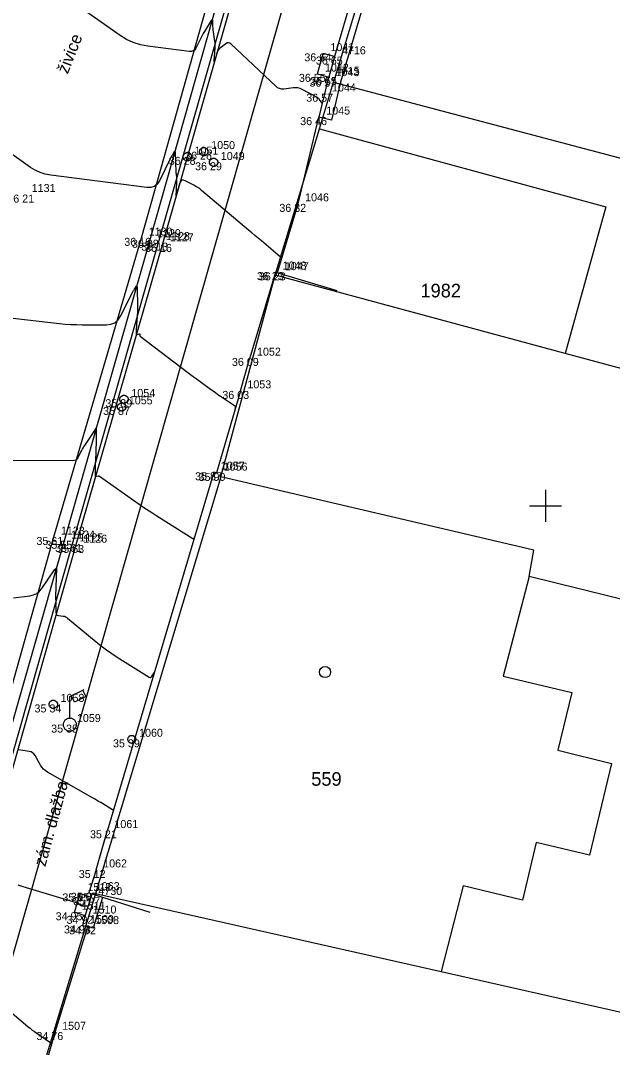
# Model space of a CAD drawing. Extents: x -702257 to -701487, y -1009871 to -1008841.
# Drawn here: x -701716.38 to -701697.91, y -1009241.91 to -1009209.84 of the extents above; entities that cross this region are included whole.
import ezdxf

# ---------------------------------------------------------------- set-up
doc = ezdxf.new("R2010")
doc.units = 0
for name, color, linetype in [('Ex_Major Contours', 7, 'Continuous'), ('Ex_Minor Contours', 7, 'Continuous'), ('Z_body', 7, 'Continuous'), ('Z_body_cisla', 7, 'Continuous'), ('Z_body_vysky_redukovane', 7, 'Continuous'), ('Z_budova', 7, 'Continuous'), ('Z_hektometricka_sit', 7, 'Continuous'), ('Z_katastr_cisla_pozemkova', 7, 'Continuous'), ('Z_katastr_cisla_stavebni', 7, 'Continuous'), ('Z_katastr_hranice', 7, 'Continuous'), ('Z_katastr_vnitrni_kresba', 7, 'Continuous'), ('Z_katastr_znacky_budov', 7, 'Continuous'), ('Z_komunikace', 7, 'Continuous'), ('Z_obruba', 7, 'Continuous'), ('Z_pilire', 7, 'Continuous'), ('Z_ploty', 7, 'Continuous'), ('Z_popisy', 7, 'Continuous'), ('Z_site_kanalizace_znaky', 7, 'Continuous'), ('Z_site_vo_znaky', 7, 'Continuous'), ('Z_site_vodovod_znaky', 7, 'Continuous'), ('Z_vstupy', 7, 'Continuous'), ('Z_zlabek', 7, 'Continuous')]:
    doc.layers.add(name, color=color, linetype=linetype)

# ---------------------------------------------------------------- blocks, each defined once
blk = doc.blocks.new('POINT_DISPLAY')
blk.add_line((0, 0), (0, 0))
blk = doc.blocks.new('Z15')
blk.add_circle((0, 0), 0.125)
blk = doc.blocks.new('Z13')
for p, q in [((0, 0.88), (0.45, 1.1)), ((0.4, 1.07), (0.5, 0.88)), ((0, 0.2), (0, 0.88)), ((0.15, 0.7), (0.05, 0.9)), ((0.5, 0.88), (0.15, 0.7)), ((-0.2, 0.05), (-0.15, 0.15)), ((-0.2, -0.05), (-0.2, 0.05)), ((-0.15, 0.15), (-0.05, 0.2)), ((-0.05, 0.2), (0.05, 0.2)), ((0.05, 0.2), (0.15, 0.15)), ((0.15, 0.15), (0.2, 0.05)), ((0.2, 0.05), (0.2, -0.05)), ((-0.15, -0.15), (-0.2, -0.05)), ((-0.05, -0.2), (-0.15, -0.15)), ((0.05, -0.2), (-0.05, -0.2)), ((0.15, -0.15), (0.05, -0.2)), ((0.2, -0.05), (0.15, -0.15))]:
    blk.add_line(p, q)
blk = doc.blocks.new('Z614')
for p, q in [((-0.13, 0.03), (-0.1, 0.08)), ((-0.13, -0.03), (-0.13, 0.03)), ((-0.1, 0.08), (-0.08, 0.1)), ((-0.08, 0.1), (-0.03, 0.13)), ((-0.03, 0.13), (0.03, 0.13)), ((0.03, 0.13), (0.08, 0.1)), ((0.08, 0.1), (0.1, 0.08)), ((0.1, 0.08), (0.13, 0.03)), ((0.13, 0.03), (0.13, -0.03)), ((-0.1, -0.08), (-0.13, -0.03)), ((-0.08, -0.1), (-0.1, -0.08)), ((-0.03, -0.13), (-0.08, -0.1)), ((0.03, -0.13), (-0.03, -0.13)), ((0.08, -0.1), (0.03, -0.13)), ((0.1, -0.08), (0.08, -0.1)), ((0.13, -0.03), (0.1, -0.08))]:
    blk.add_line(p, q)

msp = doc.modelspace()

# ---------------------------------------------------------------- linework, layer by layer
at = {"layer": 'Ex_Major Contours'}
for points in [[(-701716.8, -1009219.113), (-701715.162, -1009219.303), (-701714.986, -1009219.321), (-701714.81, -1009219.334), (-701714.634, -1009219.341), (-701714.457, -1009219.344), (-701713.699, -1009219.346), (-701713.558, -1009219.33), (-701713.438, -1009219.28), (-701713.339, -1009219.196), (-701713.26, -1009219.078), (-701712.872, -1009218.313), (-701712.861, -1009218.291), (-701712.849, -1009218.27), (-701712.837, -1009218.25), (-701712.824, -1009218.229), (-701712.771, -1009218.149), (-701712.759, -1009218.134), (-701712.751, -1009218.131), (-701712.746, -1009218.138), (-701712.744, -1009218.157), (-701712.732, -1009218.8), (-701712.732, -1009218.833), (-701712.732, -1009218.867), (-701712.733, -1009218.9), (-701712.734, -1009218.933), (-701712.74, -1009219.066), (-701712.741, -1009219.099), (-701712.743, -1009219.132), (-701712.745, -1009219.166), (-701712.747, -1009219.199), (-701712.766, -1009219.518), (-701712.766, -1009219.532), (-701712.767, -1009219.546), (-701712.767, -1009219.56), (-701712.767, -1009219.574), (-701712.766, -1009219.63), (-701712.764, -1009219.642), (-701712.758, -1009219.649), (-701712.75, -1009219.652), (-701712.738, -1009219.651), (-701712.667, -1009219.632), (-701712.66, -1009219.632), (-701712.655, -1009219.633), (-701712.653, -1009219.638), (-701712.653, -1009219.645), (-701712.659, -1009219.678), (-701712.659, -1009219.685), (-701712.657, -1009219.692), (-701712.653, -1009219.699), (-701712.648, -1009219.704), (-701711.159, -1009220.831), (-701711.074, -1009220.896), (-701710.988, -1009220.96), (-701710.902, -1009221.023), (-701710.816, -1009221.087), (-701710.449, -1009221.355), (-701710.373, -1009221.41), (-701710.297, -1009221.464), (-701710.22, -1009221.518), (-701710.142, -1009221.571), (-701709.7, -1009221.87), (-701709.689, -1009221.879), (-701709.683, -1009221.889), (-701709.679, -1009221.901), (-701709.679, -1009221.915), (-701709.691, -1009222.001)], [(-701716.464, -1009236.838), (-701716.334, -1009236.874), (-701716.205, -1009236.912), (-701714.643, -1009237.383), (-701714.625, -1009237.39), (-701714.607, -1009237.398), (-701714.59, -1009237.408), (-701714.574, -1009237.42), (-701714.511, -1009237.469), (-701714.494, -1009237.48), (-701714.477, -1009237.488), (-701714.459, -1009237.492), (-701714.439, -1009237.494), (-701714.259, -1009237.491)]]:
    msp.add_lwpolyline(points, dxfattribs=at)
at = {"layer": 'Ex_Minor Contours'}
for points in [[(-701710.409, -1009209.819), (-701710.429, -1009209.846), (-701710.638, -1009210.188), (-701710.675, -1009210.25), (-701710.711, -1009210.314), (-701710.745, -1009210.378), (-701710.778, -1009210.442), (-701710.907, -1009210.703), (-701710.944, -1009210.759), (-701710.991, -1009210.796), (-701711.048, -1009210.815), (-701711.116, -1009210.815), (-701712.404, -1009210.65), (-701712.638, -1009210.606), (-701712.861, -1009210.535), (-701713.073, -1009210.436), (-701713.275, -1009210.31), (-701715.185, -1009208.955)], [(-701706.965, -1009212.424), (-701707.057, -1009212.301), (-701707.073, -1009212.282), (-701707.091, -1009212.264), (-701707.111, -1009212.249), (-701707.133, -1009212.236), (-701707.591, -1009211.998), (-701707.657, -1009211.969), (-701707.726, -1009211.951), (-701707.797, -1009211.943), (-701707.869, -1009211.947), (-701708.163, -1009211.983), (-701708.235, -1009211.985), (-701708.301, -1009211.971), (-701708.362, -1009211.943), (-701708.418, -1009211.899), (-701709.815, -1009210.577), (-701709.853, -1009210.549), (-701709.893, -1009210.539), (-701709.933, -1009210.545), (-701709.974, -1009210.569), (-701710.14, -1009210.698), (-701710.178, -1009210.732), (-701710.209, -1009210.771), (-701710.234, -1009210.815), (-701710.252, -1009210.863), (-701710.318, -1009211.09), (-701710.33, -1009211.125), (-701710.337, -1009211.136), (-701710.339, -1009211.123), (-701710.337, -1009211.087), (-701710.317, -1009210.855), (-701710.315, -1009210.826), (-701710.313, -1009210.796), (-701710.311, -1009210.767), (-701710.31, -1009210.737), (-701710.305, -1009210.619), (-701710.304, -1009210.59), (-701710.305, -1009210.561), (-701710.307, -1009210.531), (-701710.311, -1009210.502), (-701710.358, -1009210.198), (-701710.363, -1009210.156), (-701710.368, -1009210.114), (-701710.372, -1009210.071), (-701710.374, -1009210.029), (-701710.381, -1009209.858), (-701710.385, -1009209.826)], [(-701708.218, -1009217.234), (-701708.253, -1009217.229), (-701708.258, -1009217.227), (-701708.264, -1009217.225), (-701708.269, -1009217.223), (-701708.274, -1009217.219), (-701708.864, -1009216.724), (-701708.963, -1009216.64), (-701709.063, -1009216.557), (-701709.163, -1009216.473), (-701709.262, -1009216.389), (-701710.73, -1009215.15), (-701710.787, -1009215.104), (-701710.847, -1009215.061), (-701710.909, -1009215.022), (-701710.973, -1009214.986), (-701711.239, -1009214.846), (-701711.296, -1009214.826), (-701711.343, -1009214.831), (-701711.38, -1009214.861), (-701711.405, -1009214.917), (-701711.518, -1009215.303), (-701711.521, -1009215.312), (-701711.523, -1009215.315), (-701711.524, -1009215.312), (-701711.523, -1009215.302), (-701711.519, -1009215.251), (-701711.518, -1009215.238), (-701711.517, -1009215.225), (-701711.516, -1009215.213), (-701711.515, -1009215.2), (-701711.498, -1009214.799), (-701711.498, -1009214.781), (-701711.498, -1009214.763), (-701711.5, -1009214.745), (-701711.502, -1009214.727), (-701711.513, -1009214.654), (-701711.516, -1009214.636), (-701711.518, -1009214.618), (-701711.519, -1009214.6), (-701711.52, -1009214.581), (-701711.546, -1009213.954), (-701711.549, -1009213.93), (-701711.556, -1009213.92), (-701711.567, -1009213.925), (-701711.582, -1009213.945), (-701711.649, -1009214.054), (-701711.665, -1009214.081), (-701711.681, -1009214.109), (-701711.696, -1009214.137), (-701711.71, -1009214.166), (-701712.047, -1009214.849), (-701712.117, -1009214.955), (-701712.207, -1009215.025), (-701712.315, -1009215.061), (-701712.442, -1009215.061), (-701715.438, -1009214.677), (-701715.608, -1009214.645), (-701715.77, -1009214.593), (-701715.924, -1009214.522), (-701716.071, -1009214.43), (-701716.799, -1009213.913)], [(-701710.954, -1009225.983), (-701710.981, -1009226.022), (-701710.986, -1009226.027), (-701710.991, -1009226.03), (-701710.997, -1009226.029), (-701711.003, -1009226.027), (-701712.127, -1009225.319), (-701712.313, -1009225.201), (-701712.497, -1009225.08), (-701712.679, -1009224.956), (-701712.859, -1009224.83), (-701713.913, -1009224.081), (-701713.924, -1009224.074), (-701713.936, -1009224.071), (-701713.948, -1009224.07), (-701713.961, -1009224.072), (-701714.013, -1009224.085), (-701714.024, -1009224.086), (-701714.032, -1009224.083), (-701714.037, -1009224.076), (-701714.039, -1009224.065), (-701714.044, -1009223.842), (-701714.044, -1009223.823), (-701714.044, -1009223.805), (-701714.043, -1009223.786), (-701714.042, -1009223.768), (-701714.038, -1009223.694), (-701714.037, -1009223.675), (-701714.036, -1009223.657), (-701714.035, -1009223.638), (-701714.034, -1009223.619), (-701714.006, -1009222.964), (-701714.005, -1009222.922), (-701714.004, -1009222.88), (-701714.004, -1009222.838), (-701714.004, -1009222.795), (-701714.007, -1009222.627), (-701714.011, -1009222.595), (-701714.02, -1009222.581), (-701714.035, -1009222.588), (-701714.055, -1009222.613), (-701714.387, -1009223.115), (-701714.416, -1009223.161), (-701714.444, -1009223.207), (-701714.47, -1009223.254), (-701714.495, -1009223.302), (-701714.594, -1009223.496), (-701714.622, -1009223.538), (-701714.657, -1009223.568), (-701714.7, -1009223.586), (-701714.751, -1009223.592), (-701718.103, -1009223.584)], [(-701716.602, -1009227.875), (-701716.085, -1009227.807), (-701715.972, -1009227.781), (-701715.873, -1009227.735), (-701715.786, -1009227.667), (-701715.712, -1009227.579), (-701715.314, -1009227.002), (-701715.309, -1009226.995), (-701715.304, -1009226.988), (-701715.298, -1009226.982), (-701715.293, -1009226.975), (-701715.272, -1009226.948), (-701715.267, -1009226.943), (-701715.264, -1009226.942), (-701715.262, -1009226.945), (-701715.261, -1009226.951), (-701715.284, -1009227.824), (-701715.284, -1009227.843), (-701715.284, -1009227.862), (-701715.284, -1009227.881), (-701715.284, -1009227.9), (-701715.28, -1009227.989), (-701715.28, -1009228.001), (-701715.28, -1009228.013), (-701715.28, -1009228.025), (-701715.28, -1009228.038), (-701715.282, -1009228.087), (-701715.283, -1009228.099), (-701715.283, -1009228.111), (-701715.283, -1009228.123), (-701715.282, -1009228.136), (-701715.275, -1009228.334), (-701715.269, -1009228.367), (-701715.254, -1009228.392), (-701715.231, -1009228.41), (-701715.198, -1009228.419), (-701715.044, -1009228.441), (-701715.007, -1009228.449), (-701714.973, -1009228.462), (-701714.94, -1009228.479), (-701714.909, -1009228.502), (-701714.021, -1009229.245), (-701713.862, -1009229.374), (-701713.699, -1009229.497), (-701713.532, -1009229.614), (-701713.361, -1009229.726), (-701712.365, -1009230.353), (-701712.345, -1009230.362), (-701712.327, -1009230.362), (-701712.31, -1009230.354), (-701712.295, -1009230.338), (-701712.211, -1009230.218)], [(-701713.469, -1009234.452), (-701713.493, -1009234.487), (-701713.497, -1009234.492), (-701713.502, -1009234.494), (-701713.507, -1009234.494), (-701713.513, -1009234.491), (-701713.878, -1009234.265), (-701713.942, -1009234.226), (-701714.005, -1009234.188), (-701714.069, -1009234.151), (-701714.133, -1009234.114), (-701715.541, -1009233.311), (-701715.606, -1009233.268), (-701715.663, -1009233.218), (-701715.713, -1009233.161), (-701715.755, -1009233.096), (-701715.927, -1009232.792), (-701715.961, -1009232.745), (-701716.002, -1009232.708), (-701716.051, -1009232.683), (-701716.107, -1009232.669), (-701716.433, -1009232.622)], [(-701717.841, -1009239.831), (-701716.15, -1009241.258), (-701716.083, -1009241.313), (-701716.015, -1009241.367), (-701715.946, -1009241.418), (-701715.875, -1009241.468), (-701715.464, -1009241.751), (-701715.456, -1009241.757), (-701715.45, -1009241.764), (-701715.444, -1009241.772), (-701715.44, -1009241.781), (-701715.417, -1009241.837)]]:
    msp.add_lwpolyline(points, dxfattribs=at)
at = {"layer": 'Z_budova'}
for p, q in [((-701708.42, -1009217.7), (-701709.22, -1009220.38)), ((-701708.42, -1009217.7), (-701706.51, -1009218.27)), ((-701709.52, -1009221.41), (-701710.26, -1009223.97)), ((-701710.35, -1009223.95), (-701713.67, -1009235.13)), ((-701710.26, -1009223.97), (-701710.35, -1009223.95)), ((-701714.02, -1009236.37), (-701714.25, -1009237.08)), ((-701714.25, -1009237.08), (-701712.34, -1009237.69))]:
    msp.add_line(p, q, dxfattribs=at)
at = {"layer": 'Z_hektometricka_sit'}
for p, q in [((-701700, -1009224.5), (-701700, -1009225.5)), ((-701700, -1009224.5), (-701700, -1009225.5)), ((-701700.5, -1009225), (-701699.5, -1009225)), ((-701700.5, -1009225), (-701699.5, -1009225))]:
    msp.add_line(p, q, dxfattribs=at)
at = {"layer": 'Z_katastr_hranice'}
for p, q in [((-701705.38, -1009199.53), (-701735.58, -1009305.62)), ((-701703.18, -1009200.3), (-701706.61, -1009211.77)), ((-701707.05, -1009213.23), (-701706.61, -1009211.77)), ((-701706.61, -1009211.77), (-701690.64, -1009216.01)), ((-701708.43, -1009217.8), (-701707.05, -1009213.23)), ((-701707.05, -1009213.23), (-701698.12, -1009215.66)), ((-701698.12, -1009215.66), (-701699.38, -1009220.24)), ((-701710.13, -1009224.09), (-701708.43, -1009217.8)), ((-701699.38, -1009220.24), (-701708.43, -1009217.8)), ((-701710.13, -1009224.09), (-701714.04, -1009237.1)), ((-701700.36, -1009226.38), (-701710.13, -1009224.09)), ((-701700.51, -1009227.21), (-701700.36, -1009226.38)), ((-701687.98, -1009230.29), (-701700.51, -1009227.21)), ((-701714.04, -1009237.1), (-701715.75, -1009242.74)), ((-701714.04, -1009237.1), (-701703.25, -1009239.54)), ((-701703.25, -1009239.54), (-701694.25, -1009241.58))]:
    msp.add_line(p, q, dxfattribs=at)
at = {"layer": 'Z_katastr_vnitrni_kresba'}
for p, q in [((-701686.38, -1009223.74), (-701699.38, -1009220.24)), ((-701700.51, -1009227.21), (-701701.32, -1009230.32)), ((-701701.32, -1009230.32), (-701699.18, -1009230.83)), ((-701699.18, -1009230.83), (-701699.61, -1009232.63)), ((-701699.61, -1009232.63), (-701697.94, -1009233.04)), ((-701697.94, -1009233.04), (-701698.63, -1009235.91)), ((-701700.29, -1009235.51), (-701700.72, -1009237.31)), ((-701698.63, -1009235.91), (-701700.29, -1009235.51)), ((-701702.57, -1009236.86), (-701703.25, -1009239.54)), ((-701700.72, -1009237.31), (-701702.57, -1009236.86))]:
    msp.add_line(p, q, dxfattribs=at)
at = {"layer": 'Z_katastr_znacky_budov'}
msp.add_circle((-701706.877, -1009230.189), 0.175, dxfattribs=at)
at = {"layer": 'Z_komunikace'}
for p, q in [((-701712.07, -1009216.78), (-701709.06, -1009206.19)), ((-701714.76, -1009226.19), (-701712.07, -1009216.78)), ((-701717.64, -1009236.3), (-701714.76, -1009226.19))]:
    msp.add_line(p, q, dxfattribs=at)
at = {"layer": 'Z_obruba'}
for p, q in [((-701708.93, -1009206.21), (-701711.95, -1009216.82)), ((-701711.95, -1009216.82), (-701714.65, -1009226.22)), ((-701714.65, -1009226.22), (-701717.52, -1009236.32))]:
    msp.add_line(p, q, dxfattribs=at)
at = {"layer": 'Z_pilire'}
for p, q in [((-701707.11, -1009211.51), (-701706.94, -1009210.87)), ((-701706.58, -1009210.97), (-701706.94, -1009210.87)), ((-701707.11, -1009211.51), (-701706.76, -1009211.61)), ((-701714.7, -1009237.69), (-701714.51, -1009237.1)), ((-701714.51, -1009237.1), (-701714.17, -1009237.22)), ((-701714.36, -1009237.8), (-701714.17, -1009237.22)), ((-701714.36, -1009237.8), (-701714.7, -1009237.69))]:
    msp.add_line(p, q, dxfattribs=at)
at = {"layer": 'Z_ploty'}
for p, q in [((-701705.12, -1009205.98), (-701706.58, -1009210.97)), ((-701704.73, -1009206.09), (-701706.39, -1009211.77)), ((-701706.58, -1009210.97), (-701706.76, -1009211.61)), ((-701706.78, -1009211.66), (-701707.07, -1009212.86)), ((-701706.76, -1009211.61), (-701706.78, -1009211.66)), ((-701706.39, -1009211.77), (-701706.68, -1009212.96)), ((-701706.68, -1009212.96), (-701707.07, -1009212.86)), ((-701714.17, -1009237.22), (-701714.14, -1009237.11)), ((-701714.02, -1009237.89), (-701713.81, -1009237.22)), ((-701714.44, -1009238.1), (-701714.36, -1009237.8)), ((-701714.44, -1009238.1), (-701714.28, -1009238.13)), ((-701714.1, -1009238.19), (-701714.28, -1009238.13)), ((-701714.1, -1009238.19), (-701714.02, -1009237.89))]:
    msp.add_line(p, q, dxfattribs=at)
at = {"layer": 'Z_vstupy'}
for p, q in [((-701707.72, -1009215.57), (-701707.07, -1009212.86)), ((-701708.36, -1009217.71), (-701707.72, -1009215.57)), ((-701709.52, -1009221.41), (-701709.22, -1009220.38)), ((-701714.02, -1009236.37), (-701713.67, -1009235.13)), ((-701715.3, -1009241.43), (-701714.28, -1009238.13)), ((-701715.65, -1009242.65), (-701715.3, -1009241.43))]:
    msp.add_line(p, q, dxfattribs=at)
at = {"layer": 'Z_zlabek'}
for p, q in [((-701712.6, -1009216.63), (-701709.63, -1009206.06)), ((-701709.36, -1009206.15), (-701712.34, -1009216.69)), ((-701715.34, -1009225.97), (-701712.6, -1009216.63)), ((-701712.34, -1009216.69), (-701715.02, -1009226.09)), ((-701718.2, -1009236.15), (-701715.34, -1009225.97)), ((-701715.02, -1009226.09), (-701717.91, -1009236.22))]:
    msp.add_line(p, q, dxfattribs=at)

# ---------------------------------------------------------------- block references
at = {"layer": 'Z_body'}
for p in [(-701706.94, -1009210.87), (-701706.58, -1009210.97), (-701707.11, -1009211.51), (-701706.78, -1009211.66), (-701706.76, -1009211.61), (-701706.88, -1009212.13), (-701707.07, -1009212.86), (-701711.17, -1009214.1), (-701710.66, -1009213.94), (-701710.35, -1009214.27), (-701716.25, -1009215.28), (-701707.72, -1009215.57), (-701712.6, -1009216.63), (-701712.34, -1009216.69), (-701712.07, -1009216.78), (-701711.95, -1009216.82), (-701708.42, -1009217.7), (-701708.36, -1009217.71), (-701709.22, -1009220.38), (-701709.52, -1009221.41), (-701713.15, -1009221.67), (-701713.22, -1009221.91), (-701710.35, -1009223.95), (-701710.26, -1009223.97), (-701715.34, -1009225.97), (-701715.02, -1009226.09), (-701714.76, -1009226.19), (-701714.65, -1009226.22), (-701715.36, -1009231.2), (-701714.84, -1009231.83), (-701712.91, -1009232.29), (-701713.67, -1009235.13), (-701714.02, -1009236.37), (-701714.51, -1009237.1), (-701714.25, -1009237.08), (-701714.17, -1009237.22), (-701714.7, -1009237.69), (-701714.36, -1009237.8), (-701714.44, -1009238.1), (-701714.28, -1009238.13), (-701715.3, -1009241.43)]:
    msp.add_blockref('POINT_DISPLAY', p, dxfattribs=at)
at = {"layer": 'Z_site_kanalizace_znaky'}
msp.add_blockref('Z15', (-701712.91, -1009232.29), dxfattribs=at)
at = {"layer": 'Z_site_vo_znaky'}
msp.add_blockref('Z13', (-701714.84, -1009231.83), dxfattribs=at)
at = {"layer": 'Z_site_vodovod_znaky'}
for p in [(-701710.66, -1009213.94), (-701711.17, -1009214.1), (-701710.35, -1009214.27), (-701713.22, -1009221.91), (-701713.15, -1009221.67), (-701715.36, -1009231.2)]:
    msp.add_blockref('Z614', p, dxfattribs=at)

# ---------------------------------------------------------------- texts
at = {"layer": 'Z_body_cisla'}
for s, p in [('1041', (-701706.71, -1009210.8)), ('4716', (-701706.35, -1009210.9)), ('1042', (-701706.88, -1009211.44)), ('4715', (-701706.54, -1009211.54)), ('1043', (-701706.55, -1009211.58)), ('1044', (-701706.66, -1009212.06)), ('1045', (-701706.84, -1009212.78)), ('1051', (-701710.95, -1009214.03)), ('1050', (-701710.43, -1009213.86)), ('1049', (-701710.13, -1009214.2)), ('1131', (-701716.03, -1009215.2)), ('1046', (-701707.5, -1009215.49)), ('1130', (-701712.38, -1009216.56)), ('1129', (-701712.12, -1009216.61)), ('1128', (-701711.84, -1009216.7)), ('1127', (-701711.72, -1009216.74)), ('1048', (-701708.2, -1009217.62)), ('1047', (-701708.13, -1009217.64)), ('1052', (-701709, -1009220.31)), ('1053', (-701709.3, -1009221.33)), ('1054', (-701712.92, -1009221.6)), ('1055', (-701713, -1009221.83)), ('1057', (-701710.13, -1009223.87)), ('1056', (-701710.04, -1009223.9)), ('1123', (-701715.12, -1009225.9)), ('1124', (-701714.8, -1009226.02)), ('1125', (-701714.54, -1009226.11)), ('1126', (-701714.42, -1009226.15)), ('1058', (-701715.13, -1009231.12)), ('1059', (-701714.62, -1009231.75)), ('1060', (-701712.68, -1009232.21)), ('1061', (-701713.45, -1009235.06)), ('1062', (-701713.8, -1009236.29)), ('1512', (-701714.29, -1009237.03)), ('1063', (-701714.03, -1009237)), ('4730', (-701713.95, -1009237.15)), ('1511', (-701714.47, -1009237.61)), ('1510', (-701714.13, -1009237.73)), ('1509', (-701714.21, -1009238.03)), ('1508', (-701714.05, -1009238.06)), ('1507', (-701715.08, -1009241.36))]:
    msp.add_text(s, height=0.25, dxfattribs=at).set_placement(p)
at = {"layer": 'Z_body_vysky_redukovane'}
for s, p in [('36 64', (-701707.523, -1009211.12)), ('36 65', (-701707.163, -1009211.22)), ('36 55', (-701707.693, -1009211.76)), ('36 57', (-701707.363, -1009211.91)), ('36 55', (-701707.343, -1009211.86)), ('36 57', (-701707.463, -1009212.38)), ('36 46', (-701707.653, -1009213.11)), ('36 28', (-701711.753, -1009214.35)), ('36 26', (-701711.243, -1009214.19)), ('36 29', (-701710.933, -1009214.52)), ('36 21', (-701716.792, -1009215.53)), ('36 32', (-701708.303, -1009215.82)), ('36 16', (-701713.142, -1009216.88)), ('36 08', (-701712.903, -1009216.94)), ('36 13', (-701712.612, -1009217.03)), ('36 16', (-701712.492, -1009217.07)), ('36 23', (-701709.003, -1009217.95)), ('36 23', (-701708.943, -1009217.96)), ('36 09', (-701709.783, -1009220.63)), ('36 03', (-701710.083, -1009221.66)), ('35 89', (-701713.733, -1009221.92)), ('35 87', (-701713.803, -1009222.16)), ('35 87', (-701710.933, -1009224.2)), ('35 90', (-701710.823, -1009224.22)), ('35 61', (-701715.882, -1009226.22)), ('35 55', (-701715.603, -1009226.34)), ('35 61', (-701715.302, -1009226.44)), ('35 63', (-701715.233, -1009226.47)), ('35 34', (-701715.943, -1009231.45)), ('35 35', (-701715.423, -1009232.08)), ('35 39', (-701713.493, -1009232.54)), ('35 21', (-701714.212, -1009235.38)), ('35 12', (-701714.562, -1009236.62)), ('35 05', (-701715.073, -1009237.35)), ('35 07', (-701714.812, -1009237.33)), ('35 07', (-701714.733, -1009237.47)), ('34 95', (-701715.283, -1009237.94)), ('34 92', (-701714.943, -1009238.05)), ('34 93', (-701715.023, -1009238.35)), ('34 92', (-701714.863, -1009238.38)), ('34 76', (-701715.883, -1009241.68))]:
    msp.add_text(s, height=0.25, dxfattribs=at).set_placement(p)
at = {"layer": 'Z_katastr_cisla_pozemkova'}
msp.add_text('1982', height=0.425, dxfattribs=at).set_placement((-701703.9, -1009218.49))
at = {"layer": 'Z_katastr_cisla_stavebni'}
msp.add_text('559', height=0.425, dxfattribs=at).set_placement((-701707.308, -1009233.74))
at = {"layer": 'Z_popisy'}
for s, rotation, p in [('živice', 68.4, (-701714.907, -1009211.534)), ('zám. dlažba', 74.7, (-701715.606, -1009236.284))]:
    msp.add_text(s, height=0.38, rotation=rotation, dxfattribs=at).set_placement(p)

doc.saveas('drawing.dxf')
